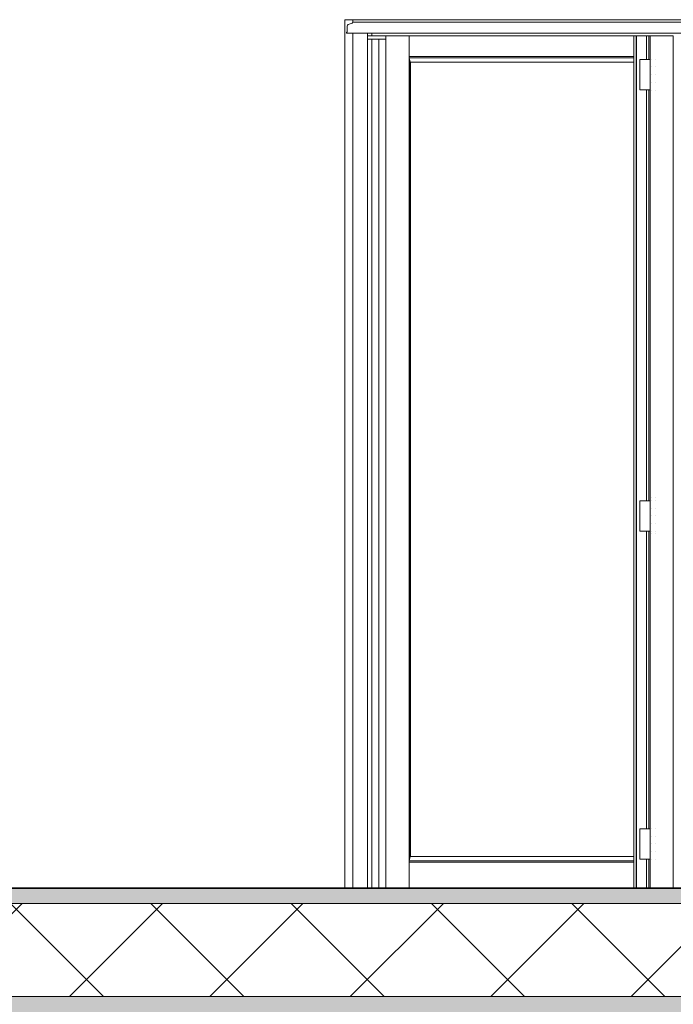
# Model space of a CAD drawing. Header units: inches. Extents: x 424 to 2043, y -237 to 445.
# Tile 925 of 965: x 991.75 to 993.85, y 221.78 to 224.95. Entities that reach past the tile are written whole.
import ezdxf

# ---------------------------------------------------------------- set-up
doc = ezdxf.new("R2010")
doc.units = ezdxf.units.IN
doc.header["$MEASUREMENT"] = 0
for name, color, linetype, lineweight in [('A-DOOR', 31, 'Continuous', 9), ('A-FLOR', 192, 'Continuous', 9), ('A-FLOR-MCUT', 51, 'Continuous', 9), ('A-FLOR-PATT', 8, 'Continuous', 35)]:
    doc.layers.add(name, color=color, linetype=linetype, lineweight=lineweight)

# ---------------------------------------------------------------- blocks, each defined once
blk = doc.blocks.new('5-panel_Bi-fold_external_door_10806 - Type 1-V65-Section 2')
at = {"layer": 'A-DOOR'}
for p, q in [((38.7257, 8.4), (38.7507, 8.4)), ((38.7257, 8.4), (38.7257, 5.6)), ((38.7361, 8.3849), (38.7488, 8.3891)), ((38.7507, 8.392), (38.7507, 8.4)), ((41.5325, 8.4), (38.7507, 8.4)), ((38.7507, 8.4), (38.7507, 8.392)), ((41.5325, 8.392), (38.7507, 8.392)), ((38.731, 8.3586), (38.732, 8.3597)), ((38.7319, 8.356), (41.5137, 8.356)), ((38.7324, 8.3612), (38.7324, 8.3791)), ((38.7507, 8.356), (38.7507, 5.6)), ((38.7985, 8.356), (38.7985, 5.6)), ((38.8122, 8.3474), (38.8122, 8.356)), ((38.7985, 8.337), (38.7985, 8.3474)), ((38.8579, 8.3474), (38.7985, 8.3474)), ((38.8579, 8.337), (38.7985, 8.337)), ((38.8122, 5.6), (38.8122, 8.337)), ((38.8344, 8.337), (38.8344, 5.6)), ((38.8579, 8.348), (38.9326, 8.348)), ((38.8579, 8.348), (38.8579, 5.6)), ((38.9326, 8.348), (38.9326, 5.6)), ((38.9328, 8.2816), (38.9328, 8.348)), ((38.9328, 8.348), (39.6564, 8.348)), ((39.6564, 8.348), (39.6643, 8.348)), ((39.6564, 8.348), (39.6564, 5.6)), ((39.6643, 8.348), (39.6656, 8.348)), ((39.6643, 8.348), (39.6643, 5.6)), ((39.6656, 8.348), (39.6977, 8.348)), ((39.6656, 8.348), (39.6656, 5.6)), ((39.6977, 8.348), (39.7056, 8.348)), ((39.6977, 8.2715), (39.6977, 8.348)), ((39.7056, 8.348), (39.7091, 8.348)), ((39.7056, 8.348), (39.7056, 8.2715)), ((39.7091, 8.348), (39.7839, 8.348)), ((39.7091, 5.6), (39.7091, 8.348)), ((39.7839, 5.6), (39.7839, 8.348)), ((38.9328, 8.2766), (38.9328, 8.2816)), ((38.9328, 8.2816), (39.6564, 8.2816)), ((38.9353, 8.2627), (38.9328, 8.2766)), ((38.9328, 8.2766), (39.6564, 8.2766)), ((38.9353, 8.2627), (39.6564, 8.2627)), ((38.9355, 8.2627), (38.9355, 5.7018)), ((38.9372, 8.2627), (38.9372, 5.7018)), ((39.6759, 8.2715), (39.6759, 8.1735)), ((39.6759, 8.2715), (39.6771, 8.2715)), ((39.6771, 8.2715), (39.6925, 8.2715)), ((39.6925, 8.2715), (39.6941, 8.2715)), ((39.6941, 8.2715), (39.6958, 8.2715)), ((39.6958, 8.2715), (39.6977, 8.2715)), ((39.6977, 8.2715), (39.7056, 8.2715)), ((39.7056, 8.2715), (39.7091, 8.2715)), ((39.7141, 8.2725), (39.7142, 8.2725)), ((39.7142, 8.2725), (39.7142, 8.2725)), ((39.7282, 8.2725), (39.7282, 8.2725)), ((39.7141, 8.2475), (39.7142, 8.2475)), ((39.7142, 8.2475), (39.7142, 8.2475)), ((39.7142, 8.2475), (39.7142, 8.2475)), ((39.7282, 8.2475), (39.7282, 8.2475)), ((39.7282, 8.2475), (39.7282, 8.2475)), ((39.7282, 8.2475), (39.7282, 8.2475)), ((39.7141, 8.2225), (39.7142, 8.2225)), ((39.7141, 8.1975), (39.7142, 8.1975)), ((39.7142, 8.2225), (39.7142, 8.2225)), ((39.7142, 8.2225), (39.7142, 8.2225)), ((39.7142, 8.1975), (39.7142, 8.1975)), ((39.7142, 8.1975), (39.7142, 8.1975)), ((39.7282, 8.2225), (39.7282, 8.2225)), ((39.7282, 8.2225), (39.7282, 8.2225)), ((39.7282, 8.2225), (39.7282, 8.2225)), ((39.7282, 8.1975), (39.7282, 8.1975)), ((39.7282, 8.1975), (39.7282, 8.1975)), ((39.7282, 8.1975), (39.7282, 8.1975)), ((39.6771, 8.1735), (39.6759, 8.1735)), ((39.6925, 8.1735), (39.6771, 8.1735)), ((39.6941, 8.1735), (39.6925, 8.1735)), ((39.6958, 8.1735), (39.6941, 8.1735)), ((39.6977, 8.1735), (39.6958, 8.1735)), ((39.7056, 8.1735), (39.6977, 8.1735)), ((39.6977, 6.849), (39.6977, 8.1735)), ((39.7091, 8.1735), (39.7056, 8.1735)), ((39.7056, 8.1735), (39.7056, 6.849)), ((39.7142, 8.1725), (39.7142, 8.1725)), ((39.7282, 8.1725), (39.7282, 8.1725)), ((39.7282, 8.1725), (39.7282, 8.1725)), ((39.7142, 6.858), (39.7142, 6.858)), ((39.7282, 6.858), (39.7282, 6.858)), ((39.6759, 6.849), (39.6759, 6.751)), ((39.6759, 6.849), (39.6771, 6.849)), ((39.6771, 6.849), (39.6925, 6.849)), ((39.6925, 6.849), (39.6941, 6.849)), ((39.6941, 6.849), (39.6958, 6.849)), ((39.6958, 6.849), (39.6977, 6.849)), ((39.6977, 6.849), (39.7056, 6.849)), ((39.7056, 6.849), (39.7091, 6.849)), ((39.7141, 6.858), (39.7142, 6.858)), ((39.7141, 6.85), (39.7142, 6.85)), ((39.7142, 6.85), (39.7142, 6.85)), ((39.7142, 6.85), (39.7142, 6.85)), ((39.7282, 6.85), (39.7282, 6.85)), ((39.7282, 6.85), (39.7282, 6.85)), ((39.7282, 6.85), (39.7282, 6.85)), ((39.7141, 6.825), (39.7142, 6.825)), ((39.7141, 6.8), (39.7142, 6.8)), ((39.7142, 6.825), (39.7142, 6.825)), ((39.7142, 6.825), (39.7142, 6.825)), ((39.7142, 6.8), (39.7142, 6.8)), ((39.7142, 6.8), (39.7142, 6.8)), ((39.7282, 6.825), (39.7282, 6.825)), ((39.7282, 6.825), (39.7282, 6.825)), ((39.7282, 6.825), (39.7282, 6.825)), ((39.7282, 6.8), (39.7282, 6.8)), ((39.7282, 6.8), (39.7282, 6.8)), ((39.7282, 6.8), (39.7282, 6.8)), ((39.7141, 6.775), (39.7142, 6.775)), ((39.7142, 6.775), (39.7142, 6.775)), ((39.7142, 6.775), (39.7142, 6.775)), ((39.7282, 6.775), (39.7282, 6.775)), ((39.7282, 6.775), (39.7282, 6.775)), ((39.7282, 6.775), (39.7282, 6.775)), ((39.6771, 6.751), (39.6759, 6.751)), ((39.6925, 6.751), (39.6771, 6.751)), ((39.6941, 6.751), (39.6925, 6.751)), ((39.6958, 6.751), (39.6941, 6.751)), ((39.6977, 6.751), (39.6958, 6.751)), ((39.7056, 6.751), (39.6977, 6.751)), ((39.6977, 5.791), (39.6977, 6.751)), ((39.7091, 6.751), (39.7056, 6.751)), ((39.7056, 6.751), (39.7056, 5.791)), ((39.7141, 6.75), (39.7142, 6.75)), ((39.7142, 6.75), (39.7142, 6.75)), ((39.7142, 6.75), (39.7142, 6.75)), ((39.7142, 6.742), (39.7142, 6.742)), ((39.7282, 6.75), (39.7282, 6.75)), ((39.7282, 6.75), (39.7282, 6.75)), ((39.7282, 6.75), (39.7282, 6.75)), ((39.7282, 6.742), (39.7282, 6.742)), ((39.7282, 6.742), (39.7282, 6.742)), ((39.6759, 5.791), (39.6759, 5.693)), ((39.6759, 5.791), (39.6771, 5.791)), ((39.6771, 5.791), (39.6925, 5.791)), ((39.6925, 5.791), (39.6941, 5.791)), ((39.6941, 5.791), (39.6958, 5.791)), ((39.6958, 5.791), (39.6977, 5.791)), ((39.6977, 5.791), (39.7056, 5.791)), ((39.7056, 5.791), (39.7091, 5.791)), ((39.7141, 5.792), (39.7142, 5.792)), ((39.7142, 5.792), (39.7142, 5.792)), ((39.7282, 5.792), (39.7282, 5.792)), ((39.7141, 5.767), (39.7142, 5.767)), ((39.7142, 5.767), (39.7142, 5.767)), ((39.7142, 5.767), (39.7142, 5.767)), ((39.7282, 5.767), (39.7282, 5.767)), ((39.7282, 5.767), (39.7282, 5.767)), ((39.7282, 5.767), (39.7282, 5.767)), ((39.7141, 5.742), (39.7142, 5.742)), ((39.7141, 5.717), (39.7142, 5.717)), ((39.7142, 5.742), (39.7142, 5.742)), ((39.7142, 5.742), (39.7142, 5.742)), ((39.7142, 5.717), (39.7142, 5.717)), ((39.7142, 5.717), (39.7142, 5.717)), ((39.7282, 5.742), (39.7282, 5.742)), ((39.7282, 5.742), (39.7282, 5.742)), ((39.7282, 5.742), (39.7282, 5.742)), ((39.7282, 5.717), (39.7282, 5.717)), ((39.7282, 5.717), (39.7282, 5.717)), ((39.7282, 5.717), (39.7282, 5.717)), ((38.9328, 5.6879), (38.9353, 5.7018)), ((38.9328, 5.6829), (38.9328, 5.6879)), ((38.9328, 5.6879), (39.6564, 5.6879)), ((38.9353, 5.7018), (39.6564, 5.7018)), ((39.6771, 5.693), (39.6759, 5.693)), ((39.6925, 5.693), (39.6771, 5.693)), ((39.6941, 5.693), (39.6925, 5.693)), ((39.6958, 5.693), (39.6941, 5.693)), ((39.6977, 5.693), (39.6958, 5.693)), ((39.7056, 5.693), (39.6977, 5.693)), ((39.6977, 5.6), (39.6977, 5.693)), ((39.7091, 5.693), (39.7056, 5.693)), ((39.7056, 5.693), (39.7056, 5.6)), ((39.7142, 5.692), (39.7142, 5.692)), ((39.7282, 5.692), (39.7282, 5.692)), ((39.7282, 5.692), (39.7282, 5.692)), ((38.9328, 5.6), (38.9328, 5.6829)), ((38.9328, 5.6829), (39.6564, 5.6829))]:
    blk.add_line(p, q, dxfattribs=at)
at = {"layer": 'A-DOOR', "flags": 128}
for points in [[(39.7142, 8.2725), (39.7142, 8.2725), (39.7142, 8.2725)], [(39.7282, 8.2725), (39.7282, 8.2725), (39.7282, 8.2725)], [(39.7142, 8.2475), (39.7142, 8.2475), (39.7142, 8.2475)], [(39.7142, 8.2475), (39.7142, 8.2475), (39.7142, 8.2475)], [(39.7282, 8.2475), (39.7282, 8.2475), (39.7282, 8.2475)], [(39.7282, 8.2475), (39.7282, 8.2475), (39.7282, 8.2475)], [(39.7142, 8.2225), (39.7142, 8.2225), (39.7142, 8.2225)], [(39.7142, 8.2225), (39.7142, 8.2225), (39.7142, 8.2225)], [(39.7142, 8.1975), (39.7142, 8.1975), (39.7142, 8.1975)], [(39.7142, 8.1975), (39.7142, 8.1975), (39.7142, 8.1975)], [(39.7282, 8.2225), (39.7282, 8.2225), (39.7282, 8.2225)], [(39.7282, 8.2225), (39.7282, 8.2225), (39.7282, 8.2225)], [(39.7282, 8.1975), (39.7282, 8.1975), (39.7282, 8.1975)], [(39.7282, 8.1975), (39.7282, 8.1975), (39.7282, 8.1975)], [(39.7142, 8.1725), (39.7142, 8.1725), (39.7142, 8.1725)], [(39.7282, 8.1725), (39.7282, 8.1725), (39.7282, 8.1725)], [(39.7142, 6.858), (39.7142, 6.858), (39.7142, 6.858)], [(39.7282, 6.858), (39.7282, 6.858), (39.7282, 6.858)], [(39.7142, 6.85), (39.7142, 6.85), (39.7142, 6.85)], [(39.7142, 6.85), (39.7142, 6.85), (39.7142, 6.85)], [(39.7282, 6.85), (39.7282, 6.85), (39.7282, 6.85)], [(39.7282, 6.85), (39.7282, 6.85), (39.7282, 6.85)], [(39.7142, 6.825), (39.7142, 6.825), (39.7142, 6.825)], [(39.7142, 6.825), (39.7142, 6.825), (39.7142, 6.825)], [(39.7142, 6.8), (39.7142, 6.8), (39.7142, 6.8)], [(39.7142, 6.8), (39.7142, 6.8), (39.7142, 6.8)], [(39.7282, 6.825), (39.7282, 6.825), (39.7282, 6.825)], [(39.7282, 6.825), (39.7282, 6.825), (39.7282, 6.825)], [(39.7282, 6.8), (39.7282, 6.8), (39.7282, 6.8)], [(39.7282, 6.8), (39.7282, 6.8), (39.7282, 6.8)], [(39.7142, 6.775), (39.7142, 6.775), (39.7142, 6.775)], [(39.7142, 6.775), (39.7142, 6.775), (39.7142, 6.775)], [(39.7282, 6.775), (39.7282, 6.775), (39.7282, 6.775)], [(39.7282, 6.775), (39.7282, 6.775), (39.7282, 6.775)], [(39.7142, 6.75), (39.7142, 6.75), (39.7142, 6.75)], [(39.7142, 6.75), (39.7142, 6.75), (39.7142, 6.75)], [(39.7142, 6.742), (39.7142, 6.742), (39.7142, 6.742)], [(39.7282, 6.75), (39.7282, 6.75), (39.7282, 6.75)], [(39.7282, 6.75), (39.7282, 6.75), (39.7282, 6.75)], [(39.7282, 6.742), (39.7282, 6.742), (39.7282, 6.742)], [(39.7142, 5.792), (39.7142, 5.792), (39.7142, 5.792)], [(39.7282, 5.792), (39.7282, 5.792), (39.7282, 5.792)], [(39.7142, 5.767), (39.7142, 5.767), (39.7142, 5.767)], [(39.7142, 5.767), (39.7142, 5.767), (39.7142, 5.767)], [(39.7282, 5.767), (39.7282, 5.767), (39.7282, 5.767)], [(39.7282, 5.767), (39.7282, 5.767), (39.7282, 5.767)], [(39.7142, 5.742), (39.7142, 5.742), (39.7142, 5.742)], [(39.7142, 5.742), (39.7142, 5.742), (39.7142, 5.742)], [(39.7142, 5.717), (39.7142, 5.717), (39.7142, 5.717)], [(39.7142, 5.717), (39.7142, 5.717), (39.7142, 5.717)], [(39.7282, 5.742), (39.7282, 5.742), (39.7282, 5.742)], [(39.7282, 5.742), (39.7282, 5.742), (39.7282, 5.742)], [(39.7282, 5.717), (39.7282, 5.717), (39.7282, 5.717)], [(39.7282, 5.717), (39.7282, 5.717), (39.7282, 5.717)], [(39.7142, 5.692), (39.7142, 5.692), (39.7142, 5.692)], [(39.7282, 5.692), (39.7282, 5.692), (39.7282, 5.692)]]:
    blk.add_lwpolyline(points, dxfattribs=at)
at = {"layer": 'A-DOOR'}
for centre, major_axis, start_param, end_param in [((38.7374, 8.3791), (0, 0.006), 0.261799, 1.570796), ((38.7482, 8.392), (0, 0.003), 3.403392, 4.720619), ((38.7319, 8.3575), (0, 0.0015), 0.785398, 3.141593), ((38.7308, 8.3612), (0, 0.002), 3.926991, 4.712389)]:
    blk.add_ellipse(centre, major_axis=major_axis, ratio=0.824176, start_param=start_param, end_param=end_param, dxfattribs=at)

msp = doc.modelspace()

# ---------------------------------------------------------------- hatches: boundary and pattern name
at = {"layer": 'A-FLOR-PATT', "lineweight": 9}
h = msp.add_hatch(dxfattribs=at)
h.set_pattern_fill('FP_2', color=256, style=0, pattern_type=2)
h.set_pattern_definition([(0, (988.56703, 228.86908), (0.406, 0.102), [0.034, -0.271, 0.034, -0.271, -1.626]), (0, (988.56703, 228.86908), (0.406, 0.102), [-0.61, 0.034, -0.576, 0.034, -0.271, -0.711]), (0, (988.56703, 228.86908), (0.406, 0.102), [-1.524, 0.034, -0.17, 0.034, -0.474]), (120, (988.72003, 228.92008), (-0.2913346, 0.30060631), [0.034, -0.271, 0.034, -0.271, -1.626]), (120, (988.72003, 228.92008), (-0.2913346, 0.30060631), [-0.61, 0.034, -0.576, 0.034, -0.271, -0.711]), (120, (988.72003, 228.92008), (-0.2913346, 0.30060631), [-1.524, 0.034, -0.17, 0.034, -0.474]), (240, (988.77103, 229.12308), (-0.1146654, -0.40260631), [0.034, -0.271, 0.034, -0.271, -1.626]), (240, (988.77103, 229.12308), (-0.1146654, -0.40260631), [-0.61, 0.034, -0.576, 0.034, -0.271, -0.711]), (240, (988.77103, 229.12308), (-0.1146654, -0.40260631), [-1.524, 0.034, -0.17, 0.034, -0.474])])
h.paths.add_polyline_path([(1012.7941, 222.1001), (1013.3677, 222.1001), (1013.3677, 222.1501), (983.6228, 222.1501), (983.6228, 222.1001), (1012.1003, 222.1001)], flags=0)
h.paths.add_polyline_path([(949.6572, 222.1001), (963.3888, 222.1001), (963.3888, 222.1501), (949.2902, 222.1501), (949.2902, 222.1001)], flags=0)
h.paths.add_polyline_path([(966.6919, 222.1001), (970.5191, 222.1001), (970.5191, 222.1501), (966.6919, 222.1501)], flags=0)
h = msp.add_hatch(dxfattribs=at)
h.set_pattern_fill('FP_3', color=256, style=0, pattern_type=2)
h.set_pattern_definition([(45, (988.56703, 228.86908), (-0.2262742, 0.2262742), []), (135, (988.56703, 228.86908), (-0.2262742, -0.2262742), [])])
h.paths.add_polyline_path([(1012.7941, 221.8001), (1013.3677, 221.8001), (1013.3677, 222.1001), (983.6228, 222.1001), (983.6228, 221.8001), (1012.1003, 221.8001)], flags=0)
h.paths.add_polyline_path([(949.6572, 221.8001), (963.3888, 221.8001), (963.3888, 222.1001), (949.2902, 222.1001), (949.2902, 221.8001)], flags=0)
h.paths.add_polyline_path([(966.6919, 221.8001), (970.5191, 221.8001), (970.5191, 222.1001), (966.6919, 222.1001)], flags=0)
h = msp.add_hatch(dxfattribs=at)
h.set_pattern_fill('FP_1', color=256, style=0, pattern_type=2)
h.set_pattern_definition([(108.435, (988.67603, 228.86908), (-0.41678894, 0.83294356), [0.158, -1.159]), (139.399, (988.626028, 229.019077), (-2.49915805, 2.08284494), [0.077, -3.763]), (136.848, (988.984028, 229.069077), (-6.247659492, 5.831057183), [0.183, -8.952]), (109.983, (988.851028, 229.194077), (-1.249748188, 3.331484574), [0.098, -4.778]), (90, (988.81703, 228.86908), (-0.416, 0.417), [0.083, -0.333]), (118.443, (988.817028, 228.953077), (2.9159587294, -5.414786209), [0.227, -11.141]), (84.289, (988.709028, 229.152077), (-0.416051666, -3.748202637), [0.084, -4.102]), (129.806, (988.71703, 229.23608), (1.66603147, -2.08199523), [0.065, -3.188])])
h.paths.add_polyline_path([(1012.7941, 221.7501), (1013.3677, 221.7501), (1013.3677, 221.8001), (983.6228, 221.8001), (983.6228, 221.7501), (1012.1003, 221.7501)], flags=0)
h.paths.add_polyline_path([(949.6572, 221.7501), (963.3888, 221.7501), (963.3888, 221.8001), (949.2902, 221.8001), (949.2902, 221.7501)], flags=0)
h.paths.add_polyline_path([(966.6919, 221.7501), (970.5191, 221.7501), (970.5191, 221.8001), (966.6919, 221.8001)], flags=0)

# ---------------------------------------------------------------- linework, layer by layer
at = {"layer": 'A-FLOR', "lineweight": 35}
msp.add_line((1013.3677, 222.1501), (983.6228, 222.1501), dxfattribs=at)
at = {"layer": 'A-FLOR-MCUT'}
for p, q in [((1013.3677, 222.1001), (983.6228, 222.1001)), ((1013.3677, 221.8001), (983.6228, 221.8001))]:
    msp.add_line(p, q, dxfattribs=at)

# ---------------------------------------------------------------- block references
at = {"layer": 'A-DOOR'}
msp.add_blockref('5-panel_Bi-fold_external_door_10806 - Type 1-V65-Section 2', (954.069, 216.5501), dxfattribs=at)

doc.saveas('drawing.dxf')
